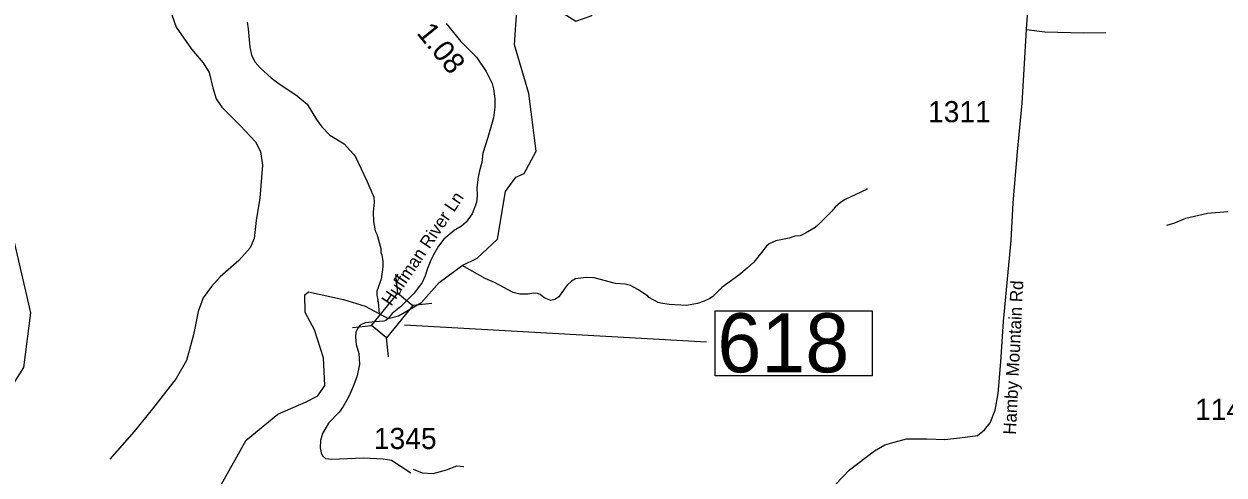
# Model space of a CAD drawing. Extents: x 1248089 to 1457196, y 820910 to 988753.
# Drawn here: x 1324260 to 1331365, y 888444 to 891116 of the extents above; entities that cross this region are included whole.
import ezdxf

# ---------------------------------------------------------------- set-up
doc = ezdxf.new("R2010")
doc.units = 0
for name, color, linetype in [('Exist Hydrographic Creek Single Shore', 7, 'Continuous'), ('Exist Hydrographic Misc Water Feature', 7, 'Continuous'), ('Exist Road Non-System Type 51', 7, 'Continuous'), ('Exist Road Secondary Structure Standard Bridge CELL', 7, 'Continuous'), ('Exist Road Secondary Structure Standard Bridge Number Label', 7, 'Continuous'), ('Exist Road Secondary Type 51 Attributed', 7, 'Continuous'), ('Exist Road Secondary Type 51 Label', 7, 'Continuous'), ('Prop GRAU CAT1 Cell', 7, 'Continuous'), ('Prop Lane Lines', 7, 'Continuous')]:
    doc.layers.add(name, color=color, linetype=linetype)

msp = doc.modelspace()

# ---------------------------------------------------------------- linework, layer by layer
at = {"layer": 'Exist Hydrographic Creek Single Shore'}
for points in [[(1326416.1, 889370.9), (1326477.1, 889387), (1326613.5, 889465), (1326717.7, 889583.7), (1326853.3, 889684.2), (1326943.4, 889729.2), (1327062.3, 889841.7), (1327110.4, 890123.1), (1327171.4, 890207.3), (1327221.3, 890229.2), (1327291.4, 890362.4), (1327249.3, 890704.6), (1327164.3, 890992), (1327177.4, 891198.5), (1327237.3, 891256.4), (1327361.4, 891237.5), (1327526.4, 891132.5), (1327618.3, 891163.4), (1327695.3, 891253.8), (1327731.4, 891361.4)], [(1324639.3, 887470.9), (1324545.9, 887648.4), (1324153.7, 888095.4), (1323856.3, 888248.3), (1323744.3, 888427.7), (1323771.3, 888542.1), (1323901.3, 888739.8), (1324198.4, 888983.3), (1324259.4, 889080.5), (1324300.3, 889404.7), (1324186.3, 889899.4), (1324169.3, 890218.2), (1324113.3, 890327.7), (1323852.3, 890592.3), (1323499.2, 890832.5)], [(1324639.3, 887470.9), (1324927.3, 887698.2), (1325197.4, 887801.2), (1325343.4, 887982), (1325418.3, 888371.1), (1325575.4, 888650.3), (1325762.4, 888804.2), (1325930.3, 888876.3), (1325999.5, 888913.4), (1326041, 888974.3), (1326032.7, 889137.9), (1325980.1, 889304.1), (1325924.7, 889406.7), (1325921.9, 889512), (1325944.1, 889528.6), (1326150.8, 889483.7), (1326280.5, 889443.8), (1326416.1, 889370.9)]]:
    msp.add_lwpolyline(points, dxfattribs=at)
at = {"layer": 'Exist Hydrographic Misc Water Feature'}
for points in [[(1325581, 891127.4), (1325587.8, 891087.2), (1325596.7, 890978.9), (1325607.4, 890930.7), (1325628.2, 890890.1), (1325657.3, 890855.3), (1325723.7, 890797.4), (1325762.8, 890766.2), (1325876.7, 890691), (1325935.4, 890641.3), (1325990.9, 890549.7), (1326023.7, 890506.8), (1326070.3, 890457.5), (1326154.8, 890405), (1326211.2, 890345.4), (1326222.8, 890329.1), (1326288.8, 890187.2), (1326330, 890090), (1326333.2, 890058), (1326327.6, 890002.2), (1326328, 889946.2), (1326338.4, 889889.9), (1326347.9, 889869.6), (1326371.5, 889784.9), (1326372.9, 889762.9), (1326378.5, 889748.7), (1326383.3, 889708.7), (1326384.5, 889676.6), (1326374.4, 889604.9), (1326348.4, 889533.7), (1326347.7, 889509.7), (1326354.9, 889481.6), (1326352.8, 889475.6), (1326356.6, 889469.5), (1326363.1, 889397)], [(1329252.7, 890141.5), (1329248.6, 890135.7), (1329120.9, 890075.4), (1329094.3, 890058.2), (1329061.6, 890031.1), (1329042.9, 890007.6), (1328960.5, 889924.1), (1328944.1, 889910.5), (1328887.1, 889876.2), (1328854.7, 889861.1), (1328822.6, 889858), (1328790.2, 889847), (1328711.8, 889831.3), (1328671.3, 889812.4), (1328654.9, 889798.9), (1328580.2, 889705.1), (1328541.1, 889668.3), (1328492, 889627.7), (1328391.9, 889554.6), (1328336.3, 889500.2), (1328320, 889488.7), (1328287.5, 889473.7), (1328247.1, 889458.8), (1328182.8, 889448.6), (1328078.9, 889453.7), (1328031.1, 889461), (1328015.2, 889465.6), (1327960, 889495.1), (1327952.3, 889503.3), (1327897.3, 889540.9), (1327850, 889566.2), (1327818.2, 889575.2), (1327762.3, 889578.7), (1327635.2, 889612.5), (1327587.2, 889613.8), (1327525, 889605.6), (1327500.6, 889592.4), (1327475.8, 889569.1), (1327457.2, 889545.6), (1327425.9, 889498.6), (1327403.5, 889483.2), (1327379.3, 889477.9), (1327339.7, 889493), (1327316.3, 889513.7), (1327300.4, 889518.2), (1327276.4, 889520.8), (1327244.3, 889515.8), (1327196.3, 889515.2), (1327156.5, 889524.3), (1327046.2, 889583.5), (1326990.8, 889607.1), (1326853.3, 889684.2)], [(1331025.4, 889924.3), (1331073.8, 889936.9), (1331138.6, 889965.1), (1331267.5, 889995.3), (1331387.8, 890005.8)]]:
    msp.add_lwpolyline(points, dxfattribs=at)
at = {"layer": 'Exist Road Non-System Type 51'}
for points in [[(1324912.7, 891928), (1324901.3, 891889.8), (1324893.7, 891828.7), (1324912.7, 891775.2), (1325027.2, 891553.7), (1325065.4, 891439.1), (1325107.3, 891249.3), (1325160.7, 891096.6), (1325252.3, 890966.7), (1325321, 890886.5)], [(1330195.3, 891083.1), (1330304.7, 891068.6), (1330535, 891063.1), (1330665.4, 891065.8)], [(1325321, 890886.5), (1325355.3, 890829.2), (1325378.2, 890737.6), (1325397.3, 890672.7), (1325431.6, 890623), (1325542.3, 890512.3), (1325630.1, 890416.8), (1325660.6, 890359.5), (1325672, 890279.3), (1325656.8, 890084.5), (1325633.9, 889950.9), (1325622.4, 889843.9), (1325599.5, 889790.4), (1325530.8, 889714.1), (1325420.2, 889618.6), (1325370.6, 889561.3), (1325321, 889492.6), (1325290.5, 889412.4), (1325263.8, 889274.9), (1325221.8, 889122.1), (1325160.7, 889015.2), (1325019.6, 888835.7), (1324912.7, 888702), (1324767.7, 888537.8)], [(1326563, 888478.6), (1326616.4, 888455.7), (1326681.3, 888451.9), (1326761.4, 888474.8), (1326822.4, 888497.7), (1326864.4, 888493.9)]]:
    msp.add_lwpolyline(points, dxfattribs=at)
at = {"layer": 'Exist Road Secondary Structure Standard Bridge CELL'}
for p, q in [((1326473.2, 889521), (1326461.6, 889633.5)), ((1326561, 889449.5), (1326673.6, 889461.1)), ((1326203.8, 889317.4), (1326316.4, 889329)), ((1326417.8, 889143.3), (1326406.2, 889255.9))]:
    msp.add_line(p, q, dxfattribs=at)
msp.add_lwpolyline([(1326316.4, 889329), (1326472.8, 889521.3), (1326562.6, 889448.2), (1326406.2, 889255.9)], close=True, dxfattribs=at)
at = {"layer": 'Exist Road Secondary Structure Standard Bridge Number Label'}
msp.add_line((1326511.7, 889332.6), (1328299.7, 889232.8), dxfattribs=at)
msp.add_lwpolyline([(1328352.3, 889416.2), (1329281.3, 889416.2), (1329281.3, 889032.1), (1328352.3, 889032.1)], close=True, dxfattribs=at)
at = {"layer": 'Exist Road Secondary Type 51 Attributed'}
for points in [[(1330195.3, 891083.1), (1330212.8, 891336.6), (1330228.6, 891581.1), (1330243, 891649.7), (1330270.1, 891745.3), (1330311.5, 891841), (1330356.1, 891930.3), (1330421.2, 892067.9), (1330513.6, 892254.4), (1330631.5, 892487.2), (1330680.7, 892585.3), (1330806.6, 892816.5), (1330844.5, 892873.2), (1330893.9, 892927.4), (1330984.7, 893026.2), (1331056.4, 893109.1), (1331081.4, 893152.5)], [(1326759.6, 891118.9), (1326845.8, 891011.4), (1326939.4, 890918.9), (1326996.9, 890833.9), (1327030.6, 890763.9), (1327039.3, 890731.4), (1327046.8, 890671.4), (1327048.1, 890622.4), (1327039.3, 890559.9), (1327005.6, 890442.4), (1326976.9, 890349.9), (1326969.4, 890296.1), (1326955.7, 890246.1), (1326948.2, 890208.6), (1326940.7, 890147.4), (1326943.2, 890100.5), (1326938.2, 890058), (1326913.2, 889991.8), (1326877, 889941.8), (1326849.5, 889918), (1326805.8, 889891.8), (1326745, 889840.1), (1326713.7, 889798.9), (1326683.8, 889748.9), (1326667.5, 889716.4), (1326648.8, 889667.6), (1326635.1, 889623.9), (1326617.6, 889585.1), (1326568.9, 889520.1), (1326489.1, 889439.5), (1326440.4, 889400.7), (1326416.1, 889370.9)], [(1329066.9, 888389.3), (1329148.2, 888473.8), (1329296, 888586.2), (1329356.5, 888622.8), (1329410.7, 888638.8), (1329483.9, 888657.9), (1329606.6, 888657.9), (1329711.7, 888654.7), (1329831.2, 888667.5), (1329904.5, 888678.6), (1329945.9, 888710.5), (1329979.4, 888752), (1330009, 888827.7), (1330026.6, 888926.6), (1330042.5, 889114.7), (1330060, 889352.2), (1330104.5, 889834), (1330115.6, 890055.6), (1330141.2, 890359.1), (1330169.9, 890647.6), (1330195.3, 891083.1)], [(1326416.1, 889370.9), (1326402.5, 889358.2), (1326389.8, 889354.8), (1326338.1, 889351.4), (1326280.5, 889345.7), (1326250.6, 889332), (1326235.6, 889313.2), (1326224.3, 889289.5), (1326223.1, 889260.7), (1326226.8, 889217), (1326241.8, 889164.5), (1326244.4, 889133.7), (1326245.7, 889098.7), (1326229.4, 889026.2), (1326209.5, 888967.4), (1326184.7, 888912.9), (1326149.7, 888850.4), (1326126, 888816.7), (1326062.3, 888750.4), (1326026.1, 888690.4), (1326014.8, 888647.9), (1326012.3, 888604.2), (1326018.6, 888575.4), (1326027.3, 888557.4), (1326044.8, 888542.4), (1326081.1, 888537.4), (1326269.6, 888544.9), (1326387, 888539.9), (1326435.7, 888532.4), (1326550.2, 888456.2)]]:
    msp.add_lwpolyline(points, dxfattribs=at)

# ---------------------------------------------------------------- texts
at = {"layer": 'Exist Road Secondary Structure Standard Bridge Number Label'}
msp.add_text('618', height=350, dxfattribs=at).set_placement((1328364.9, 889051.9))
at = {"layer": 'Exist Road Secondary Type 51 Label'}
for s, rotation, p in [('Huffman River Ln', 56.23538, (1326433.5, 889440.5)), ('Hamby Mountain Rd', 87.21156, (1330132.1, 888681.2))]:
    msp.add_text(s, height=75, rotation=rotation, dxfattribs=at).set_placement(p)
at = {"layer": 'Prop GRAU CAT1 Cell'}
msp.add_text('1.08', height=125, rotation=309.01358, dxfattribs=at).set_placement((1326579.9, 891061.5))
at = {"layer": 'Prop Lane Lines'}
for s, p in [('1311', (1329612.1, 890534)), ('1147', (1331193.3, 888770)), ('1345', (1326330.8, 888597.8))]:
    msp.add_text(s, height=125, dxfattribs=at).set_placement(p)

doc.saveas('drawing.dxf')
